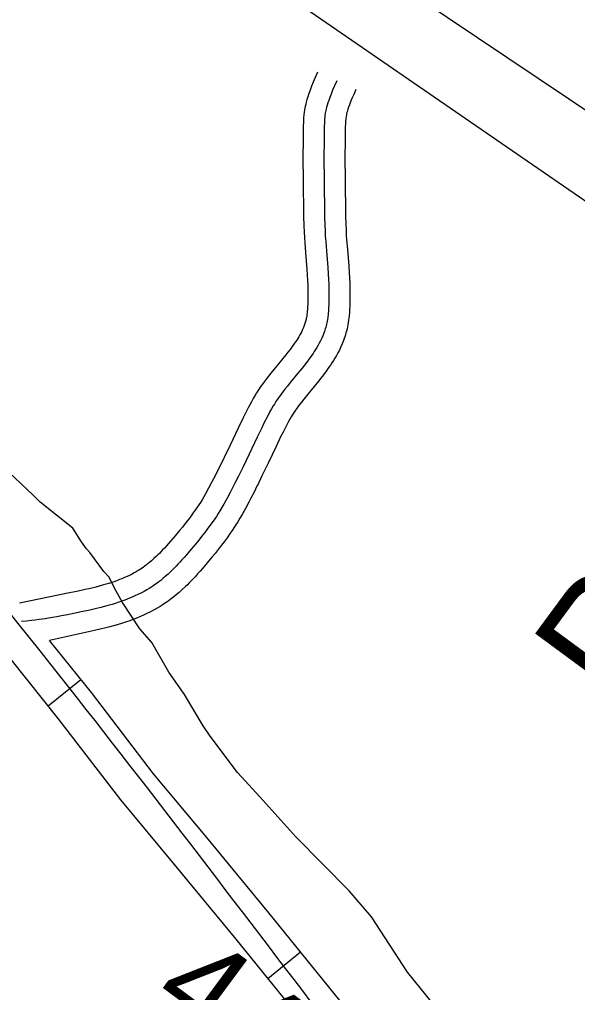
# Model space of a CAD drawing. Extents: x 3245246 to 3283090, y 806824 to 832173.
# Drawn here: x 3269445 to 3269843, y 821448 to 822143 of the extents above; entities that cross this region are included whole.
import ezdxf

# ---------------------------------------------------------------- set-up
doc = ezdxf.new("R2010")
doc.units = 0
for name, color, linetype in [('V-RIVR-RANG', 7, 'Continuous'), ('V-RIVR-RANG-IDEN', 7, 'Continuous'), ('V-ROAD-CNTR', 7, 'Continuous'), ('V-SITE-VEGE', 7, 'Continuous'), ('V-TOPO-SHOR', 7, 'Continuous'), ('V-WETL-SWMP', 7, 'Continuous')]:
    doc.layers.add(name, color=color, linetype=linetype)

msp = doc.modelspace()

# ---------------------------------------------------------------- linework, layer by layer
at = {"layer": 'V-ROAD-CNTR'}
for p, q in [((3269465.23, 821653.2), (3269488.64, 821671.96)), ((3269622.04, 821458.44), (3269645.35, 821477.32))]:
    msp.add_line(p, q, dxfattribs=at)
for points in [[(3269657.52, 822105.63), (3269655.89, 822101.98), (3269654.45, 822098.65), (3269653.2, 822095.62), (3269652.15, 822092.87), (3269651.27, 822090.4), (3269650.54, 822088.17), (3269649.95, 822086.18), (3269649.47, 822084.39), (3269649.07, 822082.8), (3269648.74, 822081.31), (3269648.28, 822078.88), (3269647.98, 822076.94), (3269647.78, 822075.38), (3269647.58, 822073.16), (3269647.47, 822071), (3269647.34, 822066.42), (3269647.25, 822062.24), (3269647.14, 822054.47), (3269647.11, 822047.68), (3269647.11, 822041.73), (3269647.18, 822031.39), (3269647.58, 822000.57), (3269647.62, 821998.26), (3269647.69, 821995.94), (3269647.87, 821991.59), (3269648.1, 821987.53), (3269648.36, 821983.75), (3269648.89, 821976.84), (3269649.84, 821964.97), (3269650.14, 821960.66), (3269650.36, 821956.93), (3269650.51, 821953.7), (3269650.6, 821950.91), (3269650.65, 821948.49), (3269650.66, 821946.4), (3269650.65, 821944.57), (3269650.62, 821943.03), (3269650.53, 821940.23), (3269650.42, 821938.19), (3269650.32, 821936.71), (3269650.12, 821934.42), (3269649.87, 821932.19), (3269649.76, 821931.36), (3269649.63, 821930.56), (3269649.48, 821929.79), (3269649.32, 821929.03), (3269649.14, 821928.28), (3269648.94, 821927.54), (3269648.72, 821926.8), (3269648.49, 821926.09), (3269648.25, 821925.38), (3269648.02, 821924.74), (3269647.44, 821923.28), (3269646.84, 821921.92), (3269646.21, 821920.59), (3269645.54, 821919.29), (3269644.84, 821918.02), (3269644.12, 821916.77), (3269643.37, 821915.56), (3269642.62, 821914.37), (3269641.84, 821913.2), (3269641.09, 821912.1), (3269639.47, 821909.83), (3269637.89, 821907.7), (3269636.33, 821905.69), (3269634.83, 821903.79), (3269631.82, 821900.09), (3269626.36, 821893.43), (3269624.25, 821890.82), (3269622.41, 821888.49), (3269620.81, 821886.41), (3269619.41, 821884.55), (3269618.2, 821882.89), (3269617.12, 821881.37), (3269615.35, 821878.77), (3269614.03, 821876.73), (3269613.02, 821875.11), (3269611.63, 821872.73), (3269610.32, 821870.34), (3269608.1, 821866.06), (3269606.09, 821862.09), (3269604.24, 821858.36), (3269600.87, 821851.43), (3269595.13, 821839.37), (3269590.85, 821830.4), (3269587.59, 821823.7)], [(3269671.21, 822099.49), (3269669.62, 822095.93), (3269668.27, 822092.82), (3269667.14, 822090.08), (3269666.22, 822087.67), (3269665.47, 822085.56), (3269664.86, 822083.7), (3269664.38, 822082.07), (3269663.99, 822080.64), (3269663.68, 822079.38), (3269663.43, 822078.27), (3269663.06, 822076.33), (3269662.83, 822074.86), (3269662.7, 822073.75), (3269662.54, 822072.08), (3269662.45, 822070.4), (3269662.33, 822066.06), (3269662.25, 822061.98), (3269662.14, 822054.33), (3269662.11, 822047.64), (3269662.11, 822041.79), (3269662.18, 822031.54), (3269662.58, 822000.8), (3269662.62, 821998.6), (3269662.68, 821996.47), (3269662.85, 821992.33), (3269663.07, 821988.46), (3269663.32, 821984.83), (3269663.84, 821978.01), (3269664.8, 821966.09), (3269665.11, 821961.62), (3269665.34, 821957.71), (3269665.5, 821954.29), (3269665.6, 821951.3), (3269665.65, 821948.68), (3269665.66, 821946.39), (3269665.65, 821944.39), (3269665.62, 821942.64), (3269665.51, 821939.57), (3269665.39, 821937.27), (3269665.27, 821935.54), (3269665.05, 821932.95), (3269664.76, 821930.37), (3269664.6, 821929.15), (3269664.4, 821927.96), (3269664.18, 821926.79), (3269663.94, 821925.66), (3269663.67, 821924.56), (3269663.38, 821923.48), (3269663.07, 821922.43), (3269662.74, 821921.4), (3269662.4, 821920.39), (3269662.04, 821919.41), (3269661.28, 821917.5), (3269660.48, 821915.67), (3269659.64, 821913.92), (3269658.78, 821912.25), (3269657.9, 821910.64), (3269657.01, 821909.1), (3269656.1, 821907.62), (3269655.2, 821906.2), (3269654.29, 821904.83), (3269653.39, 821903.51), (3269651.59, 821900.98), (3269649.83, 821898.63), (3269648.15, 821896.45), (3269646.53, 821894.41), (3269643.45, 821890.61), (3269637.99, 821883.96), (3269635.98, 821881.46), (3269634.24, 821879.26), (3269632.74, 821877.33), (3269631.47, 821875.62), (3269630.37, 821874.12), (3269629.43, 821872.8), (3269627.84, 821870.47), (3269626.7, 821868.7), (3269625.87, 821867.36), (3269624.68, 821865.34), (3269623.56, 821863.29), (3269621.45, 821859.21), (3269619.5, 821855.37), (3269617.71, 821851.75), (3269614.39, 821844.93), (3269608.67, 821832.91), (3269604.36, 821823.88), (3269601.07, 821817.13)], [(3269684.9, 822093.35), (3269683.34, 822089.88), (3269682.09, 822086.98), (3269681.08, 822084.54), (3269680.29, 822082.48), (3269679.67, 822080.73), (3269679.18, 822079.24), (3269678.81, 822077.97), (3269678.51, 822076.88), (3269678.28, 822075.96), (3269678.12, 822075.24), (3269677.84, 822073.78), (3269677.69, 822072.78), (3269677.61, 822072.13), (3269677.51, 822071.01), (3269677.44, 822069.81), (3269677.33, 822065.69), (3269677.25, 822061.72), (3269677.14, 822054.19), (3269677.11, 822047.61), (3269677.11, 822041.84), (3269677.18, 822031.69), (3269677.58, 822001.03), (3269677.62, 821998.94), (3269677.67, 821996.99), (3269677.84, 821993.07), (3269678.04, 821989.39), (3269678.28, 821985.91), (3269678.8, 821979.19), (3269679.76, 821967.22), (3269680.08, 821962.59), (3269680.32, 821958.5), (3269680.49, 821954.89), (3269680.59, 821951.69), (3269680.65, 821948.88), (3269680.66, 821946.39), (3269680.65, 821944.2), (3269680.61, 821942.24), (3269680.5, 821938.91), (3269680.36, 821936.35), (3269680.23, 821934.38), (3269679.97, 821931.49), (3269679.65, 821928.55), (3269679.44, 821926.94), (3269679.18, 821925.35), (3269678.88, 821923.8), (3269678.56, 821922.3), (3269678.2, 821920.83), (3269677.82, 821919.42), (3269677.42, 821918.05), (3269676.99, 821916.71), (3269676.55, 821915.4), (3269676.06, 821914.08), (3269675.13, 821911.72), (3269674.12, 821909.42), (3269673.08, 821907.25), (3269672.03, 821905.2), (3269670.96, 821903.26), (3269669.89, 821901.43), (3269668.83, 821899.68), (3269667.78, 821898.03), (3269666.74, 821896.46), (3269665.69, 821894.92), (3269663.71, 821892.14), (3269661.78, 821889.56), (3269659.96, 821887.21), (3269658.24, 821885.03), (3269655.07, 821881.12), (3269649.63, 821874.5), (3269647.7, 821872.1), (3269646.06, 821870.03), (3269644.68, 821868.25), (3269643.52, 821866.7), (3269642.54, 821865.36), (3269641.75, 821864.23), (3269640.34, 821862.17), (3269639.37, 821860.67), (3269638.72, 821859.62), (3269637.73, 821857.94), (3269636.8, 821856.23), (3269634.8, 821852.37), (3269632.91, 821848.65), (3269631.17, 821845.14), (3269627.91, 821838.42), (3269622.21, 821826.46), (3269617.87, 821817.37), (3269614.56, 821810.57)], [(3269587.65, 821823.83), (3269585.17, 821818.86), (3269583.31, 821815.22), (3269581.9, 821812.53), (3269579.74, 821808.5), (3269577.55, 821804.55), (3269576.29, 821802.35), (3269575.07, 821800.33), (3269573.89, 821798.45), (3269572.76, 821796.7), (3269571.67, 821795.07), (3269570.65, 821793.58), (3269568.6, 821790.69), (3269566.78, 821788.21), (3269565.14, 821786.05), (3269563.69, 821784.18), (3269561.02, 821780.84), (3269559, 821778.37), (3269555.85, 821774.59), (3269552.63, 821770.82), (3269551.06, 821769.01), (3269549.6, 821767.35), (3269548.23, 821765.84), (3269546.95, 821764.46), (3269545.74, 821763.19), (3269544.61, 821762.03), (3269543.55, 821760.97), (3269542.59, 821760.03), (3269540.67, 821758.23), (3269539, 821756.74), (3269537.54, 821755.5), (3269536.24, 821754.44), (3269535.09, 821753.55), (3269534.08, 821752.79), (3269533.24, 821752.18), (3269531.59, 821751.04), (3269530.38, 821750.25), (3269529.51, 821749.7), (3269528.09, 821748.85), (3269526.66, 821748.05), (3269524.67, 821747), (3269522.79, 821746.07), (3269521.01, 821745.24), (3269519.33, 821744.5), (3269517.74, 821743.83), (3269516.23, 821743.23), (3269514.8, 821742.68), (3269513.49, 821742.21), (3269510.88, 821741.3), (3269508.6, 821740.57), (3269506.58, 821739.95), (3269504.82, 821739.44), (3269501.59, 821738.56), (3269499.19, 821737.94), (3269495.45, 821737.03), (3269491.63, 821736.15), (3269485.69, 821734.84), (3269480.52, 821733.73), (3269444.9, 821726.46)], [(3269601.07, 821817.13), (3269598.56, 821812.09), (3269596.63, 821808.33), (3269595.16, 821805.52), (3269592.92, 821801.33), (3269590.61, 821797.16), (3269589.21, 821794.73), (3269587.85, 821792.48), (3269586.54, 821790.39), (3269585.29, 821788.46), (3269584.1, 821786.67), (3269582.95, 821785), (3269580.76, 821781.91), (3269578.8, 821779.24), (3269577.04, 821776.92), (3269575.48, 821774.91), (3269572.69, 821771.41), (3269570.57, 821768.81), (3269567.32, 821764.92), (3269564.01, 821761.04), (3269562.35, 821759.12), (3269560.77, 821757.35), (3269559.29, 821755.71), (3269557.88, 821754.19), (3269556.55, 821752.79), (3269555.29, 821751.49), (3269554.09, 821750.3), (3269552.96, 821749.19), (3269550.79, 821747.16), (3269548.86, 821745.43), (3269547.12, 821743.96), (3269545.58, 821742.71), (3269544.21, 821741.63), (3269542.98, 821740.72), (3269541.9, 821739.93), (3269539.96, 821738.59), (3269538.47, 821737.62), (3269537.34, 821736.91), (3269535.61, 821735.87), (3269533.84, 821734.88), (3269531.5, 821733.64), (3269529.29, 821732.55), (3269527.21, 821731.58), (3269525.26, 821730.72), (3269523.42, 821729.95), (3269521.68, 821729.26), (3269520.05, 821728.63), (3269518.52, 821728.07), (3269515.63, 821727.08), (3269513.09, 821726.25), (3269510.86, 821725.57), (3269508.89, 821725), (3269505.44, 821724.06), (3269502.83, 821723.39), (3269498.9, 821722.43), (3269494.94, 821721.52), (3269488.88, 821720.18), (3269483.59, 821719.05), (3269478.96, 821718.1), (3269474.9, 821717.31), (3269471.35, 821716.66), (3269468.24, 821716.12), (3269465.51, 821715.67), (3269463.13, 821715.29), (3269458.95, 821714.69), (3269455.81, 821714.28), (3269453.45, 821714.01), (3269449.9, 821713.64), (3269446.34, 821713.32)], [(3269614.49, 821810.43), (3269611.94, 821805.33), (3269609.96, 821801.45), (3269608.42, 821798.51), (3269606.09, 821794.15), (3269603.67, 821789.78), (3269602.12, 821787.1), (3269600.63, 821784.62), (3269599.2, 821782.34), (3269597.83, 821780.22), (3269596.52, 821778.26), (3269595.26, 821776.42), (3269592.93, 821773.13), (3269590.82, 821770.26), (3269588.94, 821767.79), (3269587.27, 821765.64), (3269584.37, 821761.99), (3269582.13, 821759.25), (3269578.78, 821755.25), (3269575.38, 821751.26), (3269573.63, 821749.24), (3269571.95, 821747.34), (3269570.35, 821745.58), (3269568.82, 821743.92), (3269567.36, 821742.39), (3269565.97, 821740.96), (3269564.63, 821739.62), (3269563.33, 821738.35), (3269560.92, 821736.09), (3269558.71, 821734.12), (3269556.71, 821732.42), (3269554.92, 821730.97), (3269553.32, 821729.72), (3269551.88, 821728.64), (3269550.56, 821727.68), (3269548.33, 821726.14), (3269546.56, 821724.99), (3269545.17, 821724.11), (3269543.13, 821722.89), (3269541.01, 821721.7), (3269538.32, 821720.29), (3269535.79, 821719.03), (3269533.41, 821717.92), (3269531.19, 821716.94), (3269529.1, 821716.06), (3269527.14, 821715.28), (3269525.31, 821714.58), (3269523.55, 821713.94), (3269520.39, 821712.85), (3269517.58, 821711.94), (3269515.14, 821711.2), (3269512.96, 821710.57), (3269509.29, 821709.56), (3269506.48, 821708.84), (3269502.35, 821707.83), (3269498.24, 821706.89), (3269466.25, 821699.81)], [(3269828.15, 820745.88), (3269858.15, 820770.8), (3269890.72, 820845.18), (3269911.94, 820919.44), (3269913.87, 820994.72), (3269913.95, 821044.24), (3269889.75, 821127.78), (3269599.46, 821486.33), (3269555.44, 821539.89), (3269517.03, 821585.86), (3269472.48, 821644.15), (3269427.5, 821700.28)], [(3269843.49, 820719.62), (3269882.78, 820752.26), (3269919.01, 820835), (3269941.83, 820914.86), (3269943.87, 820994.31), (3269943.96, 821048.47), (3269916.88, 821141.95), (3269622.71, 821505.29), (3269578.54, 821559.03), (3269540.47, 821604.6), (3269496.1, 821662.64), (3269466.32, 821699.81)]]:
    msp.add_lwpolyline(points, dxfattribs=at)
for points in [[(3268554.95, 824466.19), (3268928.09, 824288.38), (3269383.1, 824061.94), (3269668.74, 823890.07), (3270076.6, 823640.14), (3270419.33, 823451), (3270842.02, 823197.94), (3271162.23, 823029.36), (3271548.34, 822792.54), (3271898.38, 822578.38), (3272236.86, 822400.28), (3272509.78, 822239.3), (3272743.9, 822091.31), (3273013.63, 821941.14), (3273341.05, 821721.19), (3273731.8, 821490.06), (3274189.22, 821174.99), (3274593.6, 820901.16), (3274916.65, 820684.25), (3275373.15, 820360.04), (3275676.64, 820160.98), (3275802.37, 820045.11), (3275896.21, 819927.97), (3275965.24, 819818.62), (3276015.07, 819699.55), (3276044.42, 819586.74), (3276100.52, 819412.97), (3276190.86, 819208.33), (3276292.53, 819051.84), (3276415.54, 818926.3), (3276568.23, 818833.94), (3276716.18, 818768.83), (3276924.78, 818729.04), (3277119.88, 818725), (3277260.84, 818758.15)], [(3265843.13, 823432.94), (3265858.98, 823417.12), (3265884.36, 823393.48), (3265921.56, 823385.9), (3265988.57, 823351.07), (3266047.21, 823332.33), (3266110.89, 823317.69), (3266174.63, 823302.49), (3266237.94, 823256.14), (3266318.96, 823213.69), (3266446.25, 823144.04), (3266598.22, 823070.18), (3266698.27, 823024.21), (3266809.76, 822977.55), (3266902.83, 822954.65), (3266981.51, 822929.37), (3267047.02, 822922.93), (3267126.67, 822926.97), (3267196.8, 822934.46), (3267240.76, 822931.16), (3267315.46, 822929.02), (3267389.48, 822902.91), (3267472.52, 822855.33), (3267548.21, 822799.11), (3267673.18, 822703.23), (3267729.53, 822659.19), (3267800.82, 822580.02), (3267841.58, 822514.78), (3267890.36, 822443.64), (3267961.46, 822390.31), (3268026.22, 822347.95), (3268097.47, 822313.66), (3268226.82, 822221.48), (3268328.91, 822136.16), (3268437.97, 822030.19), (3268539.63, 821913.73), (3268611.4, 821855.02), (3268669.68, 821832.99), (3268741.62, 821835.21), (3268780.98, 821862.31), (3268824.18, 821916.6), (3268873.06, 822006.27), (3268932.52, 822098.07), (3268972.12, 822145.49), (3269019.4, 822162.03), (3269055.98, 822158.33), (3269086.75, 822138.72), (3269215.73, 821995.56), (3269467.12, 821682.49), (3269665.02, 821425.34), (3269890.24, 821132.34), (3269935.57, 821060.84), (3269937.76, 820947.01), (3269911.92, 820878.37), (3269882.42, 820803.43), (3269850.37, 820754.68), (3269820.83, 820702.94), (3269847.45, 820661.45), (3269995.31, 820504.9), (3270135.08, 820342.32), (3270215.8, 820249.25), (3270280.88, 820161.54), (3270409.84, 819983.24), (3270585.16, 819734.7), (3270723.07, 819531.19), (3270847.77, 819342.24), (3270941.21, 819194.89), (3271024.16, 819065.03), (3271103.72, 818955.95), (3271217.86, 818809.2), (3271322.11, 818665.04), (3271450.94, 818481.15), (3271547.8, 818329.85), (3271656.16, 818158.96), (3271778.9, 817965.4), (3271939.04, 817707.54), (3272036.56, 817466.51), (3272126.72, 817285.29), (3272211.94, 817051.13), (3272318, 816867.47), (3272429.35, 816683.19), (3272508.65, 816556.22), (3272571.56, 816398.68), (3272670.41, 816197), (3272779.92, 816022.86), (3272872.13, 815803.22), (3272964.65, 815556.57)]]:
    msp.add_spline(points, degree=3, dxfattribs=at)
at = {"layer": 'V-SITE-VEGE'}
for p, q in [((3269454.62, 821803.65), (3269437.44, 821819.79)), ((3269459.53, 821798.69), (3269454.62, 821803.65)), ((3269482.88, 821780.06), (3269459.53, 821798.69)), ((3269489, 821770.15), (3269482.88, 821780.06)), ((3269492.67, 821765.19), (3269489, 821770.15)), ((3269495.12, 821762.71), (3269492.67, 821765.19)), ((3269504.93, 821749.08), (3269495.12, 821762.71)), ((3269508.61, 821745.36), (3269504.93, 821749.08)), ((3269513.49, 821735.46), (3269508.61, 821745.36)), ((3269518.38, 821726.8), (3269513.49, 821735.46)), ((3269530.62, 821708.22), (3269518.38, 821726.8)), ((3269539.2, 821698.3), (3269530.62, 821708.22)), ((3269551.43, 821677.26), (3269539.2, 821698.3)), ((3269562.45, 821661.16), (3269551.43, 821677.26)), ((3269575.91, 821638.87), (3269562.45, 821661.16)), ((3269580.8, 821631.44), (3269575.91, 821638.87)), ((3269600.41, 821605.42), (3269580.8, 821631.44)), ((3269616.36, 821588.06), (3269600.41, 821605.42)), ((3269642.12, 821559.53), (3269616.36, 821588.06)), ((3269680.17, 821521.07), (3269642.12, 821559.53)), ((3269696.11, 821502.48), (3269680.17, 821521.07)), ((3269721.81, 821462.85), (3269696.11, 821502.48)), ((3269743.88, 821435.58), (3269721.81, 821462.85))]:
    msp.add_line(p, q, dxfattribs=at)
at = {"layer": 'V-TOPO-SHOR'}
msp.add_line((3266287.54, 824470.2), (3270278.58, 821717.05), dxfattribs=at)
at = {"layer": 'V-WETL-SWMP'}
msp.add_lwpolyline([(3270229.04, 821823.3), (3269444.89, 822349.64)], dxfattribs=at)

# ---------------------------------------------------------------- texts
at = {"layer": 'V-RIVR-RANG'}
msp.add_text('44.6', height=67, rotation=323.47833, dxfattribs=at).set_placement((3269536.4, 821440.66))
at = {"layer": 'V-RIVR-RANG-IDEN'}
msp.add_text('R-263.05', height=83, rotation=53.61788, dxfattribs=at).set_placement((3269874.22, 821648.19))

doc.saveas('drawing.dxf')
